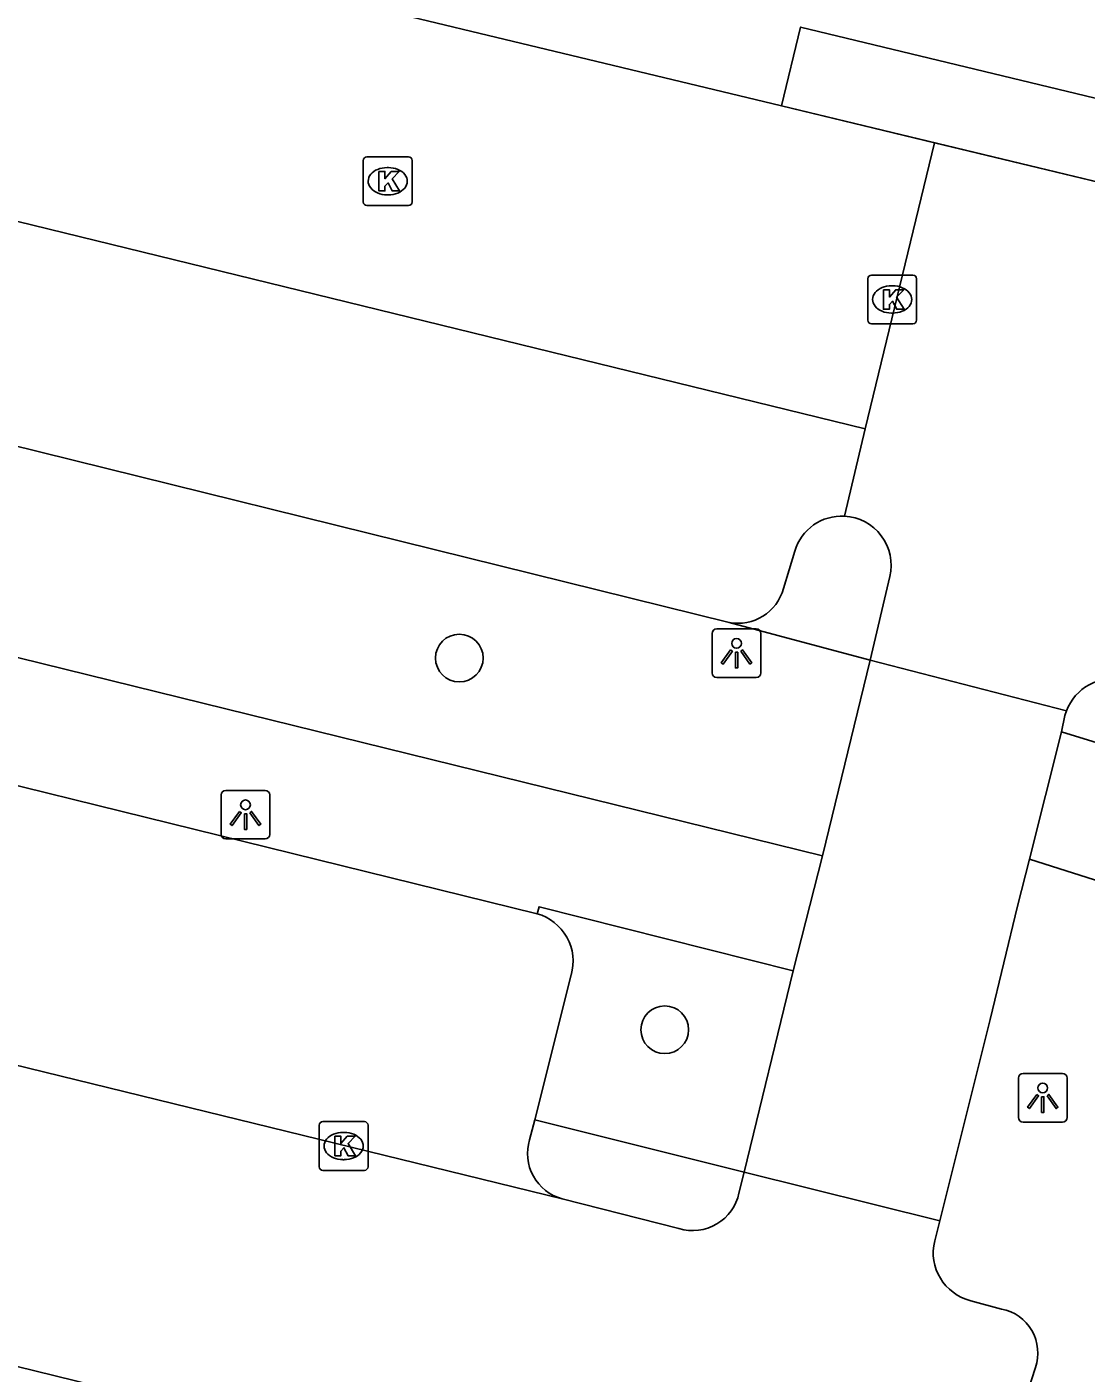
# Model space of a CAD drawing. Extents: x 162812 to 163818, y 381639 to 382470.
# Drawn here: x 163455.31 to 163477.02, y 382107.61 to 382135.2 of the extents above; entities that cross this region are included whole.
import ezdxf

# ---------------------------------------------------------------- set-up
doc = ezdxf.new("R2010")
doc.units = 0
for name, color, linetype in [('IMGEO_Boom', 7, 'Continuous'), ('IMGEO_Kolk', 7, 'Continuous'), ('IMGEO_Lichtpunt', 7, 'Continuous'), ('IMGEO_Pand', 7, 'Continuous'), ('IMGEO_Pand_overbouw', 7, 'Continuous'), ('IMGEO_Parkeervlak_open', 7, 'Continuous'), ('IMGEO_Rijbaan_lokaal_open', 7, 'Continuous'), ('IMGEO_Verkeerseiland_open', 7, 'Continuous'), ('IMGEO_Voetpad_open', 7, 'Continuous')]:
    doc.layers.add(name, color=color, linetype=linetype)

msp = doc.modelspace()

# ---------------------------------------------------------------- linework, layer by layer
at = {"layer": 'IMGEO_Boom'}
for centre in [(163464.17, 382122.267), (163468.381, 382114.647)]:
    msp.add_circle(centre, 0.489, dxfattribs=at)
at = {"layer": 'IMGEO_Kolk'}
for p, q in [((163462.202, 382131.616), (163462.202, 382132.468)), ((163462.277, 382132.542), (163463.129, 382132.542)), ((163463.203, 382132.468), (163463.203, 382131.616)), ((163462.69, 382132.322), (163462.715, 382132.322)), ((163462.713, 382131.762), (163462.688, 382131.762)), ((163463.129, 382131.542), (163462.277, 382131.542)), ((163472.541, 382129.192), (163472.541, 382130.044)), ((163472.616, 382130.118), (163473.468, 382130.118)), ((163473.542, 382130.044), (163473.542, 382129.192)), ((163473.029, 382129.898), (163473.054, 382129.898)), ((163473.052, 382129.338), (163473.027, 382129.338)), ((163473.468, 382129.118), (163472.616, 382129.118)), ((163461.298, 382111.838), (163461.298, 382112.69)), ((163461.373, 382112.764), (163462.225, 382112.764)), ((163462.299, 382112.69), (163462.299, 382111.838)), ((163461.786, 382112.544), (163461.811, 382112.544)), ((163462.225, 382111.764), (163461.373, 382111.764)), ((163461.809, 382111.984), (163461.784, 382111.984))]:
    msp.add_line(p, q, dxfattribs=at)
for points in [[(163462.202, 382131.616), (163462.202, 382132.468)], [(163462.277, 382132.542), (163463.129, 382132.542)], [(163463.203, 382132.468), (163463.203, 382131.616)], [(163462.523, 382132.242), (163462.646, 382132.242), (163462.646, 382132.091), (163462.776, 382132.242), (163462.94, 382132.242), (163462.794, 382132.091), (163462.947, 382131.842), (163462.795, 382131.842), (163462.71, 382132.006), (163462.646, 382131.939), (163462.646, 382131.842), (163462.523, 382131.842), (163462.523, 382132.242)], [(163463.129, 382131.542), (163462.277, 382131.542)], [(163472.541, 382129.192), (163472.541, 382130.044)], [(163472.616, 382130.118), (163473.468, 382130.118)], [(163473.542, 382130.044), (163473.542, 382129.192)], [(163472.862, 382129.818), (163472.985, 382129.818), (163472.985, 382129.667), (163473.115, 382129.818), (163473.279, 382129.818), (163473.133, 382129.667), (163473.286, 382129.418), (163473.134, 382129.418), (163473.049, 382129.582), (163472.985, 382129.515), (163472.985, 382129.418), (163472.862, 382129.418), (163472.862, 382129.818)], [(163473.468, 382129.118), (163472.616, 382129.118)], [(163461.298, 382111.838), (163461.298, 382112.69)], [(163461.373, 382112.764), (163462.225, 382112.764)], [(163462.299, 382112.69), (163462.299, 382111.838)], [(163461.619, 382112.464), (163461.742, 382112.464), (163461.742, 382112.313), (163461.872, 382112.464), (163462.036, 382112.464), (163461.89, 382112.313), (163462.043, 382112.064), (163461.891, 382112.064), (163461.806, 382112.228), (163461.742, 382112.161), (163461.742, 382112.064), (163461.619, 382112.064), (163461.619, 382112.464)], [(163462.225, 382111.764), (163461.373, 382111.764)]]:
    msp.add_lwpolyline(points, dxfattribs=at)
for centre, start, end in [((163462.279, 382132.466), 91.552, 178.448), ((163462.279, 382132.466), 91.552, 178.448), ((163463.127, 382132.466), 1.552, 88.448), ((163463.127, 382132.466), 1.552, 88.448), ((163462.279, 382131.618), 181.552, 268.448), ((163462.279, 382131.618), 181.552, 268.448), ((163463.127, 382131.618), 271.552, 358.448), ((163463.127, 382131.618), 271.552, 358.448), ((163472.618, 382130.042), 91.552, 178.448), ((163472.618, 382130.042), 91.552, 178.448), ((163473.466, 382130.042), 1.552, 88.448), ((163473.466, 382130.042), 1.552, 88.448), ((163472.618, 382129.194), 181.552, 268.448), ((163472.618, 382129.194), 181.552, 268.448), ((163473.466, 382129.194), 271.552, 358.448), ((163473.466, 382129.194), 271.552, 358.448), ((163461.375, 382112.688), 91.552, 178.448), ((163461.375, 382112.688), 91.552, 178.448), ((163462.223, 382112.688), 1.552, 88.448), ((163462.223, 382112.688), 1.552, 88.448), ((163461.375, 382111.84), 181.552, 268.448), ((163461.375, 382111.84), 181.552, 268.448), ((163462.223, 382111.84), 271.552, 358.448), ((163462.223, 382111.84), 271.552, 358.448)]:
    msp.add_arc(centre, 0.0765, start, end, dxfattribs=at)
for centre, major_axis, ratio, start_param, end_param in [((163462.689, 382132.042), (-0.387, 0.002), 0.722429, 4.712389, 7.853982), ((163462.714, 382132.042), (-0.39, 0.002), 0.717154, 1.570796, 4.712389), ((163473.028, 382129.618), (-0.387, 0.002), 0.722429, 4.712389, 7.853982), ((163473.053, 382129.618), (-0.39, 0.002), 0.717154, 1.570796, 4.712389), ((163461.785, 382112.264), (-0.387, 0.002), 0.722429, 4.712389, 7.853982), ((163461.81, 382112.264), (-0.39, 0.002), 0.717154, 1.570796, 4.712389)]:
    msp.add_ellipse(centre, major_axis=major_axis, ratio=ratio, start_param=start_param, end_param=end_param, dxfattribs=at)
at = {"layer": 'IMGEO_Lichtpunt'}
for p, q in [((163470.255, 382122.865), (163469.447, 382122.865)), ((163470.255, 382122.865), (163469.447, 382122.865)), ((163469.353, 382122.77), (163469.353, 382121.963)), ((163469.353, 382122.77), (163469.353, 382121.963)), ((163470.349, 382121.963), (163470.349, 382122.77)), ((163470.349, 382121.963), (163470.349, 382122.77)), ((163469.447, 382121.869), (163470.255, 382121.869)), ((163469.447, 382121.869), (163470.255, 382121.869)), ((163460.191, 382119.555), (163459.383, 382119.555)), ((163460.191, 382119.555), (163459.383, 382119.555)), ((163459.289, 382119.46), (163459.289, 382118.653)), ((163459.289, 382119.46), (163459.289, 382118.653)), ((163460.285, 382118.653), (163460.285, 382119.46)), ((163460.285, 382118.653), (163460.285, 382119.46)), ((163459.383, 382118.559), (163460.191, 382118.559)), ((163459.383, 382118.559), (163460.191, 382118.559)), ((163476.531, 382113.752), (163475.723, 382113.752)), ((163476.531, 382113.752), (163475.723, 382113.752)), ((163475.629, 382113.657), (163475.629, 382112.85)), ((163475.629, 382113.657), (163475.629, 382112.85)), ((163476.625, 382112.85), (163476.625, 382113.657)), ((163476.625, 382112.85), (163476.625, 382113.657)), ((163475.723, 382112.756), (163476.531, 382112.756)), ((163475.723, 382112.756), (163476.531, 382112.756))]:
    msp.add_line(p, q, dxfattribs=at)
for points in [[(163469.727, 382122.434), (163469.766, 382122.406), (163469.578, 382122.144), (163469.54, 382122.171), (163469.727, 382122.434)], [(163469.829, 382122.386), (163469.876, 382122.386), (163469.876, 382122.064), (163469.829, 382122.064), (163469.829, 382122.386)], [(163469.939, 382122.406), (163469.977, 382122.433), (163470.164, 382122.171), (163470.125, 382122.143), (163469.939, 382122.406)], [(163459.663, 382119.124), (163459.702, 382119.096), (163459.514, 382118.834), (163459.476, 382118.861), (163459.663, 382119.124)], [(163459.765, 382119.076), (163459.812, 382119.076), (163459.812, 382118.754), (163459.765, 382118.754), (163459.765, 382119.076)], [(163459.875, 382119.096), (163459.913, 382119.123), (163460.1, 382118.861), (163460.061, 382118.833), (163459.875, 382119.096)], [(163476.003, 382113.321), (163476.042, 382113.293), (163475.854, 382113.031), (163475.816, 382113.058), (163476.003, 382113.321)], [(163476.105, 382113.273), (163476.152, 382113.273), (163476.152, 382112.951), (163476.105, 382112.951), (163476.105, 382113.273)], [(163476.215, 382113.293), (163476.253, 382113.32), (163476.44, 382113.058), (163476.401, 382113.03), (163476.215, 382113.293)]]:
    msp.add_lwpolyline(points, dxfattribs=at)
for centre in [(163469.852, 382122.568), (163459.788, 382119.258), (163476.128, 382113.455)]:
    msp.add_circle(centre, 0.0994, dxfattribs=at)
for centre, start, end in [((163469.447, 382122.77), 90, 180), ((163469.447, 382122.77), 90, 180), ((163470.255, 382122.77), 0, 90), ((163470.255, 382122.77), 0, 90), ((163469.447, 382121.963), 180, 270), ((163469.447, 382121.963), 180, 270), ((163470.255, 382121.963), 270, 0), ((163470.255, 382121.963), 270, 360), ((163459.383, 382119.46), 90, 180), ((163459.383, 382119.46), 90, 180), ((163460.191, 382119.46), 0, 90), ((163460.191, 382119.46), 0, 90), ((163459.383, 382118.653), 180, 270), ((163459.383, 382118.653), 180, 270), ((163460.191, 382118.653), 270, 0), ((163460.191, 382118.653), 270, 360), ((163475.723, 382113.657), 90, 180), ((163475.723, 382113.657), 90, 180), ((163476.531, 382113.657), 0, 90), ((163476.531, 382113.657), 0, 90), ((163475.723, 382112.85), 180, 270), ((163475.723, 382112.85), 180, 270), ((163476.531, 382112.85), 270, 0), ((163476.531, 382112.85), 270, 360)]:
    msp.add_arc(centre, 0.0946, start, end, dxfattribs=at)
at = {"layer": 'IMGEO_Pand'}
for points in [[(163470.776, 382133.584), (163457.512, 382136.78)], [(163479.075, 382133.295), (163471.165, 382135.2), (163470.776, 382133.584)]]:
    msp.add_lwpolyline(points, dxfattribs=at)
at = {"layer": 'IMGEO_Pand_overbouw'}
msp.add_lwpolyline([(163479.075, 382133.295), (163471.165, 382135.2), (163470.776, 382133.584), (163478.686, 382131.678)], close=True, dxfattribs=at)
at = {"layer": 'IMGEO_Parkeervlak_open'}
for points in [[(163450.206, 382127.822), (163469.699, 382122.997)], [(163471.044, 382124.459), (163470.814, 382123.693)], [(163466.462, 382115.77), (163465.716, 382112.801)], [(163465.716, 382112.801), (163465.61, 382112.392)]]:
    msp.add_lwpolyline(points, dxfattribs=at)
for centre, radius, start, end in [((163472.01, 382124.169), 1.009, 86.8819, 163.2752), ((163469.884, 382123.941), 0.962, 258.889, 345.0571), ((163465.49, 382116.051), 1.012, 343.8525, 74.3419), ((163466.528, 382112.11), 0.96, 162.9121, 254.7858)]:
    msp.add_arc(centre, radius, start, end, dxfattribs=at)
at = {"layer": 'IMGEO_Rijbaan_lokaal_open'}
for points in [[(163472.591, 382122.221), (163471.613, 382118.214)], [(163472.591, 382122.221), (163476.611, 382121.183)], [(163476.511, 382120.752), (163476.58, 382121.087), (163476.611, 382121.183)], [(163475.858, 382118.142), (163476.511, 382120.752)], [(163471.015, 382115.857), (163471.613, 382118.214)], [(163474.016, 382110.732), (163475.048, 382114.857), (163475.612, 382117.181), (163475.858, 382118.142)], [(163466.276, 382111.183), (163442.692, 382116.957)], [(163471.015, 382115.857), (163470.006, 382111.726)], [(163471.529, 382103.703), (163433.262, 382113.116)], [(163469.902, 382111.3), (163470.006, 382111.726)], [(163470.006, 382111.726), (163474.016, 382110.732)], [(163466.276, 382111.183), (163468.672, 382110.573)], [(163473.913, 382110.319), (163474.016, 382110.732)], [(163475.283, 382108.922), (163474.653, 382109.093)], [(163474.584, 382103.417), (163475.976, 382107.721)]]:
    msp.add_lwpolyline(points, dxfattribs=at)
for centre, radius, start, end in [((163468.956, 382111.497), 0.966, 252.91, 348.261), ((163474.896, 382110.076), 1.013, 166.1228, 256.1066), ((163475.11, 382108.022), 0.917, 340.8463, 79.1253)]:
    msp.add_arc(centre, radius, start, end, dxfattribs=at)
at = {"layer": 'IMGEO_Verkeerseiland_open'}
for points in [[(163469.699, 382122.997), (163472.591, 382122.221)], [(163470.006, 382111.726), (163465.716, 382112.801)]]:
    msp.add_lwpolyline(points, dxfattribs=at)
at = {"layer": 'IMGEO_Voetpad_open'}
for points in [[(163470.776, 382133.584), (163473.906, 382132.83)], [(163473.906, 382132.83), (163472.485, 382126.969)], [(163478.686, 382131.678), (163473.906, 382132.83)], [(163450.835, 382130.483), (163451.232, 382132.163), (163472.485, 382126.969)], [(163471.613, 382118.214), (163449.004, 382123.78), (163449.952, 382127.884)], [(163472.485, 382126.969), (163472.065, 382125.176)], [(163472.993, 382123.938), (163472.591, 382122.221)], [(163446.199, 382121.846), (163465.763, 382117.026)], [(163475.858, 382118.142), (163477.64, 382117.575), (163478.484, 382120.147), (163476.511, 382120.752)], [(163465.763, 382117.026), (163465.806, 382117.168), (163471.015, 382115.857)]]:
    msp.add_lwpolyline(points, dxfattribs=at)
for centre, radius, start, end in [((163472.01, 382124.168), 1.01, 346.8472, 86.863), ((163477.566, 382120.823), 1.02, 77.4172, 159.3525)]:
    msp.add_arc(centre, radius, start, end, dxfattribs=at)

doc.saveas('drawing.dxf')
